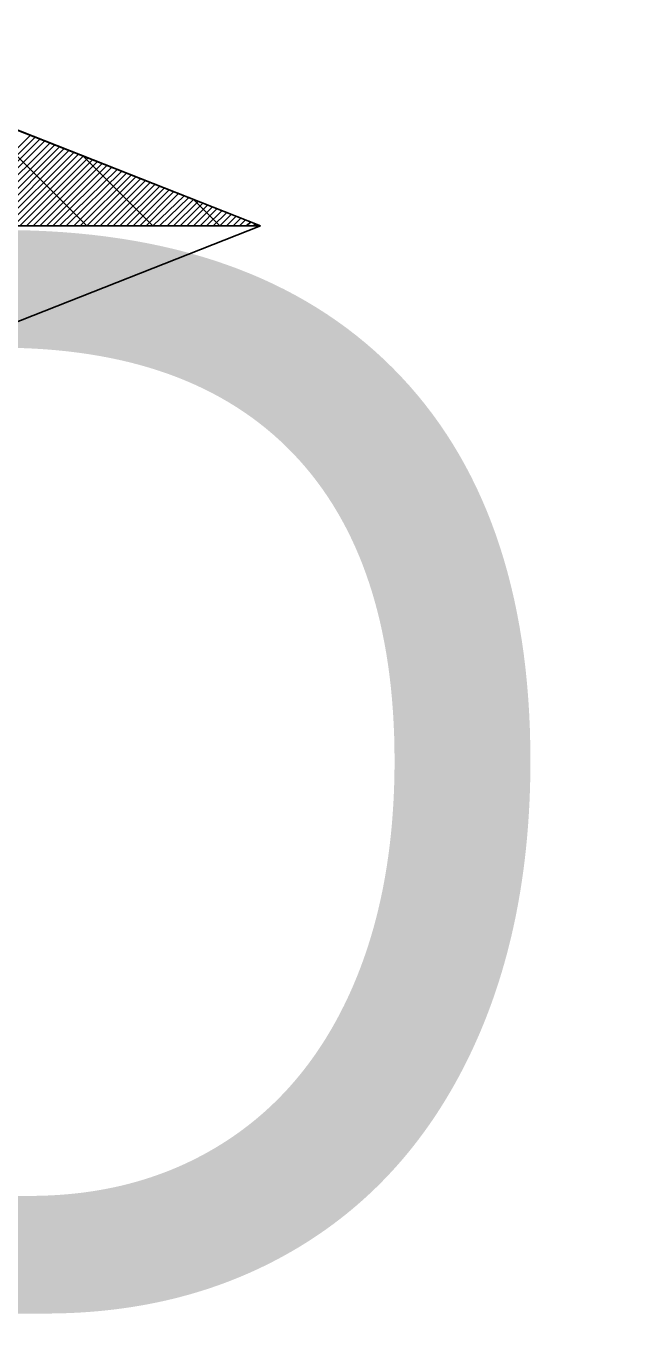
# Model space of a CAD drawing. Extents: x -729889 to -691139, y -995431 to -974354.
# Drawn here: x -726181.377 to -726180.26, y -978353.36 to -978350.955 of the extents above; entities that cross this region are included whole.
import ezdxf

# ---------------------------------------------------------------- set-up
doc = ezdxf.new("R2010")
doc.units = 0
for name, color, linetype in [('Atributy', 7, 'Continuous'), ('Svítidlo vestavné a přisazené venkovní', 7, 'Continuous'), ('Světelný bod se zemním svítidlem', 7, 'Continuous')]:
    doc.layers.add(name, color=color, linetype=linetype)

# ---------------------------------------------------------------- blocks, each defined once
blk = doc.blocks.new('Světlo')
at = {"layer": 'Světelný bod se zemním svítidlem'}
for p, q in [((1.3043, 0), (0.3687, 0.3687)), ((0.6209, 0.2696), (1.3043, 0)), ((0.9843, 0), (0.7757, 0.2087)), ((0.713, 0), (0.88, 0.167)), ((0.7252, 0), (0.8887, 0.1635)), ((0.7374, 0), (0.8974, 0.16)), ((0.7496, 0), (0.9061, 0.1565)), ((0.7617, 0), (0.9165, 0.153)), ((0.7757, 0), (0.9252, 0.1496)), ((0.7878, 0), (0.9339, 0.1461)), ((0.8, 0), (0.9426, 0.1426)), ((0.8122, 0), (0.9513, 0.1391)), ((0.8243, 0), (0.96, 0.1357)), ((0.8365, 0), (0.9687, 0.1322)), ((0.8487, 0), (0.9774, 0.1287)), ((0.8609, 0), (0.9861, 0.1252)), ((0.873, 0), (0.9948, 0.1217)), ((1.1061, 0), (0.9774, 0.1287)), ((0.8852, 0), (1.0035, 0.1183)), ((0.8974, 0), (1.0122, 0.1148)), ((0.9096, 0), (1.0209, 0.1113)), ((0.9217, 0), (1.0296, 0.1078)), ((0.9339, 0), (1.04, 0.1043)), ((0.9461, 0), (1.0487, 0.1009)), ((0.96, 0), (1.0574, 0.0974)), ((0.9722, 0), (1.0661, 0.0939)), ((0.9843, 0), (1.0748, 0.0904)), ((0.9965, 0), (1.0835, 0.087)), ((1.0087, 0), (1.0922, 0.0835)), ((1.0209, 0), (1.1009, 0.08)), ((1.033, 0), (1.1096, 0.0765)), ((1.0452, 0), (1.1183, 0.073)), ((1.0574, 0), (1.127, 0.0696)), ((1.0696, 0), (1.1357, 0.0661)), ((1.0817, 0), (1.1443, 0.0626)), ((1.0939, 0), (1.153, 0.0591)), ((1.1061, 0), (1.1635, 0.0557)), ((1.1183, 0), (1.1722, 0.0522)), ((1.1322, 0), (1.1809, 0.0487)), ((1.2296, 0), (1.1809, 0.0487)), ((1.1443, 0), (1.1896, 0.0452)), ((1.1565, 0), (1.1983, 0.0417)), ((1.1687, 0), (1.207, 0.0383)), ((1.1809, 0), (1.2157, 0.0348)), ((1.193, 0), (1.2243, 0.0313)), ((1.2052, 0), (1.233, 0.0278)), ((1.2174, 0), (1.2417, 0.0243)), ((-1.3043, 0), (1.3043, 0)), ((0, 0), (1.3043, 0)), ((1.3043, 0), (0.6209, -0.2696)), ((1.2296, 0), (1.2504, 0.0209)), ((1.2417, 0), (1.2591, 0.0174)), ((1.2539, 0), (1.2678, 0.0139)), ((1.2661, 0), (1.2765, 0.0104)), ((1.2783, 0), (1.287, 0.007)), ((1.2904, 0), (1.2957, 0.0035)), ((1.3043, 0), (1.3043, 0))]:
    blk.add_line(p, q, dxfattribs=at)

msp = doc.modelspace()

# ---------------------------------------------------------------- block references
at = {"layer": 'Svítidlo vestavné a přisazené venkovní', "xscale": 1.0005800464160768, "yscale": 1.0005800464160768}
msp.add_blockref('Světlo', (-726182.2493, -978351.3237), dxfattribs=at)

# ---------------------------------------------------------------- texts
at = {"layer": 'Atributy'}
msp.add_text('D-1148', height=2, dxfattribs=at).set_placement((-726182.2493, -978353.3313))

doc.saveas('drawing.dxf')
